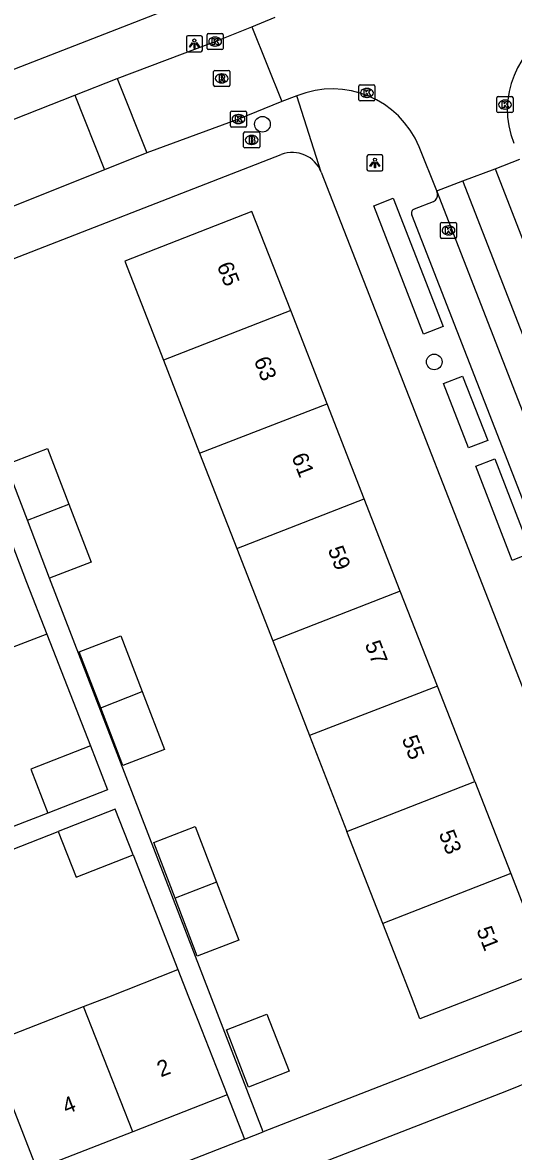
# Model space of a CAD drawing. Extents: x 159689 to 160786, y 387323 to 388339.
# Drawn here: x 160168.5 to 160199.1, y 387740.3 to 387810.8 of the extents above; entities that cross this region are included whole.
import ezdxf

# ---------------------------------------------------------------- set-up
doc = ezdxf.new("R2010")
doc.units = 0
for name, color, linetype in [('IMGEO_Boom', 7, 'Continuous'), ('IMGEO_Brandkraan', 7, 'Continuous'), ('IMGEO_Kolk', 7, 'Continuous'), ('IMGEO_Lichtpunt', 7, 'Continuous'), ('IMGEO_Pand', 7, 'Continuous'), ('IMGEO_Pand_nummerreeks', 7, 'Continuous'), ('IMGEO_Rijbaan_lokaal_gesloten', 7, 'Continuous'), ('IMGEO_Rijbaan_lokaal_open', 7, 'Continuous'), ('IMGEO_Rioolput', 7, 'Continuous'), ('IMGEO_Voetpad_open', 7, 'Continuous')]:
    doc.layers.add(name, color=color, linetype=linetype)

msp = doc.modelspace()

# ---------------------------------------------------------------- linework, layer by layer
at = {"layer": 'IMGEO_Boom'}
for centre in [(160183.475, 387804.431), (160194.183, 387789.603)]:
    msp.add_circle(centre, 0.489, dxfattribs=at)
at = {"layer": 'IMGEO_Brandkraan'}
for p, q in [((160182.301, 387803.025), (160182.301, 387803.877)), ((160182.376, 387803.951), (160183.228, 387803.951)), ((160183.302, 387803.877), (160183.302, 387803.025)), ((160182.812, 387803.171), (160182.787, 387803.171)), ((160182.789, 387803.731), (160182.814, 387803.731)), ((160183.228, 387802.951), (160182.376, 387802.951))]:
    msp.add_line(p, q, dxfattribs=at)
for points in [[(160182.301, 387803.025), (160182.301, 387803.877)], [(160182.376, 387803.951), (160183.228, 387803.951)], [(160183.302, 387803.877), (160183.302, 387803.025)], [(160182.649, 387803.651), (160182.649, 387803.251), (160182.862, 387803.251)], [(160182.88, 387803.651), (160182.649, 387803.651)], [(160182.828, 387803.57), (160182.774, 387803.57), (160182.774, 387803.494)], [(160182.774, 387803.494), (160182.827, 387803.494)], [(160182.836, 387803.418), (160182.774, 387803.418), (160182.774, 387803.337)], [(160182.774, 387803.337), (160182.836, 387803.337)], [(160183.228, 387802.951), (160182.376, 387802.951)]]:
    msp.add_lwpolyline(points, dxfattribs=at)
for centre, radius, start, end in [((160182.378, 387803.875), 0.0765, 91.55205, 178.44795), ((160182.378, 387803.875), 0.0765, 91.55205, 178.44795), ((160183.226, 387803.875), 0.0765, 1.55205, 88.44795), ((160183.226, 387803.875), 0.0765, 1.55205, 88.44795), ((160182.829, 387803.532), 0.0379, 267.82845, 90.93552), ((160182.837, 387803.377), 0.0404, 269.87594, 90.50774), ((160182.868, 387803.502), 0.251, 268.66757, 293.53466), ((160182.884, 387803.506), 0.145, 59.4692, 91.53667), ((160182.909, 387803.553), 0.0922, 285.51372, 58.15012), ((160182.914, 387803.361), 0.105, 301.31148, 78.98903), ((160182.378, 387803.027), 0.0765, 181.55205, 268.44795), ((160182.378, 387803.027), 0.0765, 181.55205, 268.44795), ((160183.226, 387803.027), 0.0765, 271.55205, 358.44795), ((160183.226, 387803.027), 0.0765, 271.55205, 358.44795)]:
    msp.add_arc(centre, radius, start, end, dxfattribs=at)
for centre, major_axis, ratio, start_param, end_param in [((160182.788, 387803.451), (-0.387, 0.002), 0.722429, 4.712389, 7.853982), ((160182.813, 387803.451), (-0.39, 0.002), 0.717154, 1.570796, 4.712389)]:
    msp.add_ellipse(centre, major_axis=major_axis, ratio=ratio, start_param=start_param, end_param=end_param, dxfattribs=at)
at = {"layer": 'IMGEO_Kolk'}
for p, q in [((160180.022, 387809.162), (160180.022, 387810.014)), ((160180.097, 387810.088), (160180.949, 387810.088)), ((160180.51, 387809.868), (160180.535, 387809.868)), ((160181.023, 387810.014), (160181.023, 387809.162)), ((160180.949, 387809.088), (160180.097, 387809.088)), ((160180.533, 387809.308), (160180.508, 387809.308)), ((160189.484, 387805.96), (160189.484, 387806.812)), ((160189.559, 387806.886), (160190.411, 387806.886)), ((160189.972, 387806.666), (160189.997, 387806.666)), ((160190.485, 387806.812), (160190.485, 387805.96)), ((160189.995, 387806.106), (160189.97, 387806.106)), ((160198.092, 387805.228), (160198.092, 387806.08)), ((160198.167, 387806.154), (160199.019, 387806.154)), ((160199.093, 387806.08), (160199.093, 387805.228)), ((160181.554, 387805.254), (160182.406, 387805.254)), ((160190.411, 387805.886), (160189.559, 387805.886)), ((160198.603, 387805.374), (160198.578, 387805.374)), ((160198.58, 387805.934), (160198.605, 387805.934)), ((160181.479, 387804.328), (160181.479, 387805.18)), ((160181.967, 387805.034), (160181.992, 387805.034)), ((160182.48, 387805.18), (160182.48, 387804.328)), ((160199.019, 387805.154), (160198.167, 387805.154)), ((160182.406, 387804.254), (160181.554, 387804.254)), ((160181.99, 387804.474), (160181.965, 387804.474)), ((160194.574, 387797.384), (160194.574, 387798.236)), ((160194.649, 387798.31), (160195.501, 387798.31)), ((160195.575, 387798.236), (160195.575, 387797.384)), ((160195.085, 387797.53), (160195.06, 387797.53)), ((160195.062, 387798.09), (160195.087, 387798.09)), ((160195.501, 387797.31), (160194.649, 387797.31))]:
    msp.add_line(p, q, dxfattribs=at)
for points in [[(160180.022, 387809.162), (160180.022, 387810.014)], [(160180.097, 387810.088), (160180.949, 387810.088)], [(160180.343, 387809.788), (160180.466, 387809.788), (160180.466, 387809.637), (160180.596, 387809.788), (160180.76, 387809.788), (160180.614, 387809.637), (160180.767, 387809.388), (160180.615, 387809.388), (160180.53, 387809.552), (160180.466, 387809.485), (160180.466, 387809.388), (160180.343, 387809.388), (160180.343, 387809.788)], [(160181.023, 387810.014), (160181.023, 387809.162)], [(160180.949, 387809.088), (160180.097, 387809.088)], [(160189.484, 387805.96), (160189.484, 387806.812)], [(160189.559, 387806.886), (160190.411, 387806.886)], [(160190.485, 387806.812), (160190.485, 387805.96)], [(160189.805, 387806.586), (160189.928, 387806.586), (160189.928, 387806.435), (160190.058, 387806.586), (160190.222, 387806.586), (160190.076, 387806.435), (160190.229, 387806.186), (160190.077, 387806.186), (160189.992, 387806.35), (160189.928, 387806.283), (160189.928, 387806.186), (160189.805, 387806.186), (160189.805, 387806.586)], [(160198.092, 387805.228), (160198.092, 387806.08)], [(160198.167, 387806.154), (160199.019, 387806.154)], [(160199.093, 387806.08), (160199.093, 387805.228)], [(160181.554, 387805.254), (160182.406, 387805.254)], [(160190.411, 387805.886), (160189.559, 387805.886)], [(160198.413, 387805.854), (160198.536, 387805.854), (160198.536, 387805.703), (160198.666, 387805.854), (160198.83, 387805.854), (160198.684, 387805.703), (160198.837, 387805.454), (160198.685, 387805.454), (160198.6, 387805.618), (160198.536, 387805.551), (160198.536, 387805.454), (160198.413, 387805.454), (160198.413, 387805.854)], [(160181.479, 387804.328), (160181.479, 387805.18)], [(160181.8, 387804.954), (160181.923, 387804.954), (160181.923, 387804.803), (160182.053, 387804.954), (160182.217, 387804.954), (160182.071, 387804.803), (160182.224, 387804.554), (160182.072, 387804.554), (160181.987, 387804.718), (160181.923, 387804.651), (160181.923, 387804.554), (160181.8, 387804.554), (160181.8, 387804.954)], [(160182.48, 387805.18), (160182.48, 387804.328)], [(160199.019, 387805.154), (160198.167, 387805.154)], [(160182.406, 387804.254), (160181.554, 387804.254)], [(160194.574, 387797.384), (160194.574, 387798.236)], [(160194.649, 387798.31), (160195.501, 387798.31)], [(160195.575, 387798.236), (160195.575, 387797.384)], [(160194.895, 387798.01), (160195.018, 387798.01), (160195.018, 387797.859), (160195.148, 387798.01), (160195.312, 387798.01), (160195.166, 387797.859), (160195.319, 387797.61), (160195.167, 387797.61), (160195.082, 387797.774), (160195.018, 387797.707), (160195.018, 387797.61), (160194.895, 387797.61), (160194.895, 387798.01)], [(160195.501, 387797.31), (160194.649, 387797.31)]]:
    msp.add_lwpolyline(points, dxfattribs=at)
for centre, start, end in [((160180.099, 387810.012), 91.55205, 178.44795), ((160180.099, 387810.012), 91.55205, 178.44795), ((160180.947, 387810.012), 1.55205, 88.44795), ((160180.947, 387810.012), 1.55205, 88.44795), ((160180.099, 387809.164), 181.55205, 268.44795), ((160180.099, 387809.164), 181.55205, 268.44795), ((160180.947, 387809.164), 271.55205, 358.44795), ((160180.947, 387809.164), 271.55205, 358.44795), ((160189.561, 387806.81), 91.55205, 178.44795), ((160189.561, 387806.81), 91.55205, 178.44795), ((160190.409, 387806.81), 1.55205, 88.44795), ((160190.409, 387806.81), 1.55205, 88.44795), ((160189.561, 387805.962), 181.55205, 268.44795), ((160189.561, 387805.962), 181.55205, 268.44795), ((160190.409, 387805.962), 271.55205, 358.44795), ((160190.409, 387805.962), 271.55205, 358.44795), ((160198.169, 387806.078), 91.55205, 178.44795), ((160198.169, 387806.078), 91.55205, 178.44795), ((160199.017, 387806.078), 1.55205, 88.44795), ((160199.017, 387806.078), 1.55205, 88.44795), ((160181.556, 387805.178), 91.55205, 178.44795), ((160181.556, 387805.178), 91.55205, 178.44795), ((160182.404, 387805.178), 1.55205, 88.44795), ((160182.404, 387805.178), 1.55205, 88.44795), ((160198.169, 387805.23), 181.55205, 268.44795), ((160198.169, 387805.23), 181.55205, 268.44795), ((160199.017, 387805.23), 271.55205, 358.44795), ((160199.017, 387805.23), 271.55205, 358.44795), ((160181.556, 387804.33), 181.55205, 268.44795), ((160181.556, 387804.33), 181.55205, 268.44795), ((160182.404, 387804.33), 271.55205, 358.44795), ((160182.404, 387804.33), 271.55205, 358.44795), ((160194.651, 387798.234), 91.55205, 178.44795), ((160194.651, 387798.234), 91.55205, 178.44795), ((160195.499, 387798.234), 1.55205, 88.44795), ((160195.499, 387798.234), 1.55205, 88.44795), ((160194.651, 387797.386), 181.55205, 268.44795), ((160194.651, 387797.386), 181.55205, 268.44795), ((160195.499, 387797.386), 271.55205, 358.44795), ((160195.499, 387797.386), 271.55205, 358.44795)]:
    msp.add_arc(centre, 0.0765, start, end, dxfattribs=at)
for centre, major_axis, ratio, start_param, end_param in [((160180.509, 387809.588), (-0.387, 0.002), 0.722429, 4.712389, 7.853982), ((160180.534, 387809.588), (-0.39, 0.002), 0.717154, 1.570796, 4.712389), ((160189.971, 387806.386), (-0.387, 0.002), 0.722429, 4.712389, 7.853982), ((160189.996, 387806.386), (-0.39, 0.002), 0.717154, 1.570796, 4.712389), ((160198.579, 387805.654), (-0.387, 0.002), 0.722429, 4.712389, 7.853982), ((160198.604, 387805.654), (-0.39, 0.002), 0.717154, 1.570796, 4.712389), ((160181.966, 387804.754), (-0.387, 0.002), 0.722429, 4.712389, 7.853982), ((160181.991, 387804.754), (-0.39, 0.002), 0.717154, 1.570796, 4.712389), ((160195.061, 387797.81), (-0.387, 0.002), 0.722429, 4.712389, 7.853982), ((160195.086, 387797.81), (-0.39, 0.002), 0.717154, 1.570796, 4.712389)]:
    msp.add_ellipse(centre, major_axis=major_axis, ratio=ratio, start_param=start_param, end_param=end_param, dxfattribs=at)
at = {"layer": 'IMGEO_Lichtpunt'}
for p, q in [((160178.73, 387809.859), (160178.73, 387809.052)), ((160178.73, 387809.859), (160178.73, 387809.052)), ((160179.632, 387809.954), (160178.824, 387809.954)), ((160179.632, 387809.954), (160178.824, 387809.954)), ((160179.726, 387809.052), (160179.726, 387809.859)), ((160179.726, 387809.052), (160179.726, 387809.859)), ((160178.824, 387808.958), (160179.632, 387808.958)), ((160178.824, 387808.958), (160179.632, 387808.958)), ((160189.989, 387802.424), (160189.989, 387801.617)), ((160189.989, 387802.424), (160189.989, 387801.617)), ((160190.891, 387802.519), (160190.083, 387802.519)), ((160190.891, 387802.519), (160190.083, 387802.519)), ((160190.985, 387801.617), (160190.985, 387802.424)), ((160190.985, 387801.617), (160190.985, 387802.424)), ((160190.083, 387801.523), (160190.891, 387801.523)), ((160190.083, 387801.523), (160190.891, 387801.523))]:
    msp.add_line(p, q, dxfattribs=at)
for points in [[(160179.104, 387809.523), (160179.143, 387809.495), (160178.955, 387809.233), (160178.917, 387809.26), (160179.104, 387809.523)], [(160179.206, 387809.475), (160179.253, 387809.475), (160179.253, 387809.153), (160179.206, 387809.153), (160179.206, 387809.475)], [(160179.316, 387809.495), (160179.354, 387809.522), (160179.541, 387809.26), (160179.502, 387809.232), (160179.316, 387809.495)], [(160190.363, 387802.088), (160190.402, 387802.06), (160190.214, 387801.798), (160190.176, 387801.825), (160190.363, 387802.088)], [(160190.465, 387802.04), (160190.512, 387802.04), (160190.512, 387801.718), (160190.465, 387801.718), (160190.465, 387802.04)], [(160190.575, 387802.06), (160190.613, 387802.087), (160190.8, 387801.825), (160190.761, 387801.797), (160190.575, 387802.06)]]:
    msp.add_lwpolyline(points, dxfattribs=at)
for centre in [(160179.229, 387809.657), (160190.488, 387802.222)]:
    msp.add_circle(centre, 0.0994, dxfattribs=at)
for centre, start, end in [((160178.824, 387809.859), 90, 180), ((160178.824, 387809.859), 90, 180), ((160179.632, 387809.859), 0, 90), ((160179.632, 387809.859), 0, 90), ((160178.824, 387809.052), 180, 270), ((160178.824, 387809.052), 180, 270), ((160179.632, 387809.052), 270, 0), ((160179.632, 387809.052), 270, 360), ((160190.083, 387802.424), 90, 180), ((160190.083, 387802.424), 90, 180), ((160190.891, 387802.424), 0, 90), ((160190.891, 387802.424), 0, 90), ((160190.083, 387801.617), 180, 270), ((160190.083, 387801.617), 180, 270), ((160190.891, 387801.617), 270, 0), ((160190.891, 387801.617), 270, 360)]:
    msp.add_arc(centre, 0.0946, start, end, dxfattribs=at)
at = {"layer": 'IMGEO_Pand'}
for points in [[(160185.233, 387792.807), (160182.818, 387798.992), (160174.888, 387795.896), (160177.294, 387789.716)], [(160185.233, 387792.807), (160177.294, 387789.716)], [(160187.503, 387786.992), (160185.233, 387792.807)], [(160177.294, 387789.716), (160179.558, 387783.901)], [(160179.558, 387783.901), (160187.503, 387786.992)], [(160189.817, 387781.064), (160187.503, 387786.992)], [(160167.489, 387783.205), (160170.079, 387784.198), (160171.408, 387780.73)], [(160179.558, 387783.901), (160181.867, 387777.969)], [(160168.823, 387779.725), (160167.489, 387783.205)], [(160168.823, 387779.725), (160171.408, 387780.73)], [(160171.408, 387780.73), (160172.797, 387777.107), (160170.207, 387776.115)], [(160181.867, 387777.969), (160189.817, 387781.064)], [(160192.067, 387775.301), (160189.817, 387781.064)], [(160166.801, 387780.461), (160166.969, 387780.526), (160168.772, 387775.863), (160170.025, 387772.624)], [(160170.207, 387776.115), (160168.823, 387779.725)], [(160181.867, 387777.969), (160184.111, 387772.204)], [(160192.067, 387775.301), (160184.111, 387772.204)], [(160194.378, 387769.383), (160192.067, 387775.301)], [(160170.025, 387772.624), (160164.23, 387770.383)], [(160173.389, 387768.03), (160172.053, 387771.514), (160174.643, 387772.507), (160175.973, 387769.036)], [(160184.111, 387772.204), (160186.415, 387766.285)], [(160194.378, 387769.383), (160186.415, 387766.285)], [(160196.707, 387763.415), (160194.378, 387769.383)], [(160175.973, 387769.036), (160177.361, 387765.416), (160174.771, 387764.424), (160173.389, 387768.03)], [(160173.389, 387768.03), (160175.973, 387769.036)], [(160186.415, 387766.285), (160188.74, 387760.314)], [(160172.745, 387765.656), (160169.027, 387764.202), (160170.1, 387761.459)], [(160172.745, 387765.656), (160173.816, 387762.912), (160170.1, 387761.459)], [(160188.74, 387760.314), (160196.707, 387763.415)], [(160196.707, 387763.415), (160198.948, 387757.676)], [(160175.409, 387758.842), (160174.292, 387761.696), (160170.733, 387760.304)], [(160170.733, 387760.304), (160171.85, 387757.45), (160175.409, 387758.842)], [(160178.028, 387756.145), (160176.693, 387759.628), (160179.283, 387760.621), (160180.613, 387757.151)], [(160190.975, 387754.572), (160188.74, 387760.314)], [(160198.948, 387757.676), (160201.266, 387751.739), (160196.812, 387750), (160193.29, 387748.625), (160192.755, 387750), (160190.975, 387754.572)], [(160198.948, 387757.676), (160190.975, 387754.572)], [(160180.613, 387757.151), (160182.001, 387753.53), (160179.411, 387752.538), (160178.028, 387756.145)], [(160180.613, 387757.151), (160178.028, 387756.145)], [(160172.322, 387749.386), (160173.89, 387750), (160178.207, 387751.69)], [(160178.207, 387751.69), (160178.869, 387750), (160179.445, 387748.529), (160181.268, 387743.873)], [(160166.354, 387747.05), (160172.322, 387749.386)], [(160175.382, 387741.569), (160172.322, 387749.386)], [(160185.144, 387745.352), (160182.61, 387744.365), (160181.222, 387747.928), (160183.756, 387748.915), (160185.144, 387745.352)], [(160166.354, 387747.05), (160169.414, 387739.232)], [(160181.268, 387743.873), (160175.382, 387741.569)], [(160175.382, 387741.569), (160169.414, 387739.232)]]:
    msp.add_lwpolyline(points, dxfattribs=at)
at = {"layer": 'IMGEO_Rijbaan_lokaal_gesloten'}
for points in [[(160197.99, 387801.653), (160199.514, 387802.243)], [(160197.99, 387801.653), (160205.298, 387782.827), (160220.37, 387744.173)], [(160194.351, 387800.269), (160195.962, 387800.895)], [(160218.348, 387743.414), (160195.962, 387800.895)], [(160216.695, 387742.811), (160194.351, 387800.269)]]:
    msp.add_lwpolyline(points, dxfattribs=at)
at = {"layer": 'IMGEO_Rijbaan_lokaal_open'}
for points in [[(160182.817, 387810.516), (160184.267, 387811.111)], [(160174.418, 387807.294), (160180.523, 387809.588), (160182.817, 387810.516)], [(160182.817, 387810.516), (160184.676, 387805.859)], [(160171.786, 387806.254), (160174.418, 387807.294)], [(160174.418, 387807.294), (160176.255, 387802.637)], [(160126.948, 387788.601), (160144.478, 387795.464), (160171.786, 387806.254)], [(160171.786, 387806.254), (160173.627, 387801.587)], [(160185.622, 387806.196), (160184.676, 387805.859)], [(160184.676, 387805.859), (160181.98, 387804.754), (160176.255, 387802.637)], [(160176.255, 387802.637), (160173.627, 387801.587)], [(160194.351, 387800.269), (160193.241, 387803.027)], [(160173.627, 387801.587), (160161.273, 387796.65), (160161.016, 387796.549)], [(160195.962, 387800.895), (160197.99, 387801.653)]]:
    msp.add_lwpolyline(points, dxfattribs=at)
for centre, radius, start, end in [((160204.3, 387805.35), 5.564, 113.02699, 202.07216), ((160187.839, 387800.782), 5.85, 22.56677, 112.26507)]:
    msp.add_arc(centre, radius, start, end, dxfattribs=at)
at = {"layer": 'IMGEO_Rioolput'}
for p, q in [((160180.431, 387806.864), (160180.431, 387807.716)), ((160180.506, 387807.79), (160181.358, 387807.79)), ((160180.919, 387807.57), (160180.944, 387807.57)), ((160181.432, 387807.716), (160181.432, 387806.864)), ((160181.358, 387806.79), (160180.506, 387806.79)), ((160180.942, 387807.01), (160180.917, 387807.01))]:
    msp.add_line(p, q, dxfattribs=at)
for points in [[(160180.431, 387806.864), (160180.431, 387807.716)], [(160180.506, 387807.79), (160181.358, 387807.79)], [(160181.02, 387807.488), (160180.768, 387807.49), (160180.768, 387807.09)], [(160180.946, 387807.409), (160180.892, 387807.409), (160180.892, 387807.328)], [(160181.432, 387807.716), (160181.432, 387806.864)], [(160181.358, 387806.79), (160180.506, 387806.79)], [(160180.768, 387807.09), (160180.892, 387807.09), (160180.892, 387807.252), (160180.903, 387807.252)], [(160180.892, 387807.328), (160180.944, 387807.328)], [(160180.95, 387807.223), (160181.021, 387807.09), (160181.161, 387807.09), (160181.096, 387807.216)]]:
    msp.add_lwpolyline(points, dxfattribs=at)
for centre, radius, start, end in [((160180.508, 387807.714), 0.0765, 91.55205, 178.44795), ((160180.508, 387807.714), 0.0765, 91.55205, 178.44795), ((160180.952, 387807.313), 0.0964, 77.00612, 93.18647), ((160180.966, 387807.37), 0.0378, 276.66336, 79.67722), ((160181.019, 387807.378), 0.109, 350.36119, 89.41601), ((160181.017, 387807.378), 0.112, 277.58423, 350.98172), ((160181.356, 387807.714), 0.0765, 1.55205, 88.44795), ((160181.356, 387807.714), 0.0765, 1.55205, 88.44795), ((160180.508, 387806.866), 0.0765, 181.55205, 268.44795), ((160180.508, 387806.866), 0.0765, 181.55205, 268.44795), ((160180.902, 387807.199), 0.0533, 26.02933, 88.69889), ((160180.928, 387807.517), 0.19, 274.7715, 282.96867), ((160181.001, 387807.163), 0.108, 29.51342, 73.79051), ((160181.356, 387806.866), 0.0765, 271.55205, 358.44795), ((160181.356, 387806.866), 0.0765, 271.55205, 358.44795)]:
    msp.add_arc(centre, radius, start, end, dxfattribs=at)
for centre, major_axis, ratio, start_param, end_param in [((160180.918, 387807.29), (-0.387, 0.002), 0.722429, 4.712389, 7.853982), ((160180.943, 387807.29), (-0.39, 0.002), 0.717154, 1.570796, 4.712389)]:
    msp.add_ellipse(centre, major_axis=major_axis, ratio=ratio, start_param=start_param, end_param=end_param, dxfattribs=at)
at = {"layer": 'IMGEO_Voetpad_open'}
for points in [[(160180.841, 387812.88), (160130.55, 387793.293)], [(160187.14, 387801.445), (160185.622, 387806.196)], [(160165.18, 387794.978), (160184.648, 387802.541)], [(160187.14, 387801.445), (160206.17, 387752.701)], [(160190.411, 387799.339), (160191.617, 387799.824), (160194.732, 387791.817), (160193.518, 387791.344), (160190.411, 387799.339)], [(160192.948, 387799.143), (160194.145, 387799.618)], [(160194.394, 387800.097), (160194.351, 387800.269)], [(160214.579, 387742.795), (160192.781, 387798.769)], [(160194.76, 387788.252), (160195.947, 387788.722), (160197.525, 387784.693), (160196.32, 387784.244), (160194.76, 387788.252)], [(160196.769, 387783.096), (160197.955, 387783.548), (160200.22, 387777.686), (160199.035, 387777.22), (160196.769, 387783.096)], [(160183.527, 387741.562), (160170.207, 387776.115)], [(160170.025, 387772.624), (160172.745, 387765.656)], [(160170.1, 387761.459), (160167.999, 387760.638), (160165.5, 387759.661)], [(160166.077, 387758.482), (160168.405, 387759.393), (160170.733, 387760.304)], [(160175.409, 387758.842), (160178.207, 387751.69)], [(160205.143, 387750), (160183.527, 387741.562)], [(160185.483, 387738.985), (160195.708, 387742.96), (160198.714, 387744.129), (160205.834, 387747.014)], [(160181.268, 387743.873), (160182.349, 387741.102)], [(160182.349, 387741.102), (160183.527, 387741.562)], [(160182.349, 387741.102), (160129.215, 387720.362)]]:
    msp.add_lwpolyline(points, dxfattribs=at)
for centre, radius, start, end in [((160185.345, 387800.744), 1.927, 21.33247, 111.18704), ((160193.964, 387800.016), 0.437, 294.43668, 10.62952), ((160193.037, 387798.879), 0.278, 108.59414, 203.28204)]:
    msp.add_arc(centre, radius, start, end, dxfattribs=at)

# ---------------------------------------------------------------- texts
at = {"layer": 'IMGEO_Pand_nummerreeks'}
for s, rotation, p in [('65', 291.32612, (160180.616, 387795.615)), ('63', 291.32612, (160182.922, 387789.708)), ('61', 291.32612, (160185.269, 387783.697)), ('59', 291.32612, (160187.534, 387777.895)), ('57', 291.32612, (160189.84, 387771.989)), ('55', 291.32612, (160192.146, 387766.082)), ('53', 291.32612, (160194.452, 387760.175)), ('51', 291.32612, (160196.799, 387754.164)), ('2', 21.38059, (160177.14, 387744.963)), ('4', 21.38059, (160171.241, 387742.654))]:
    msp.add_text(s, height=1, rotation=rotation, dxfattribs=at).set_placement(p)

doc.saveas('drawing.dxf')
